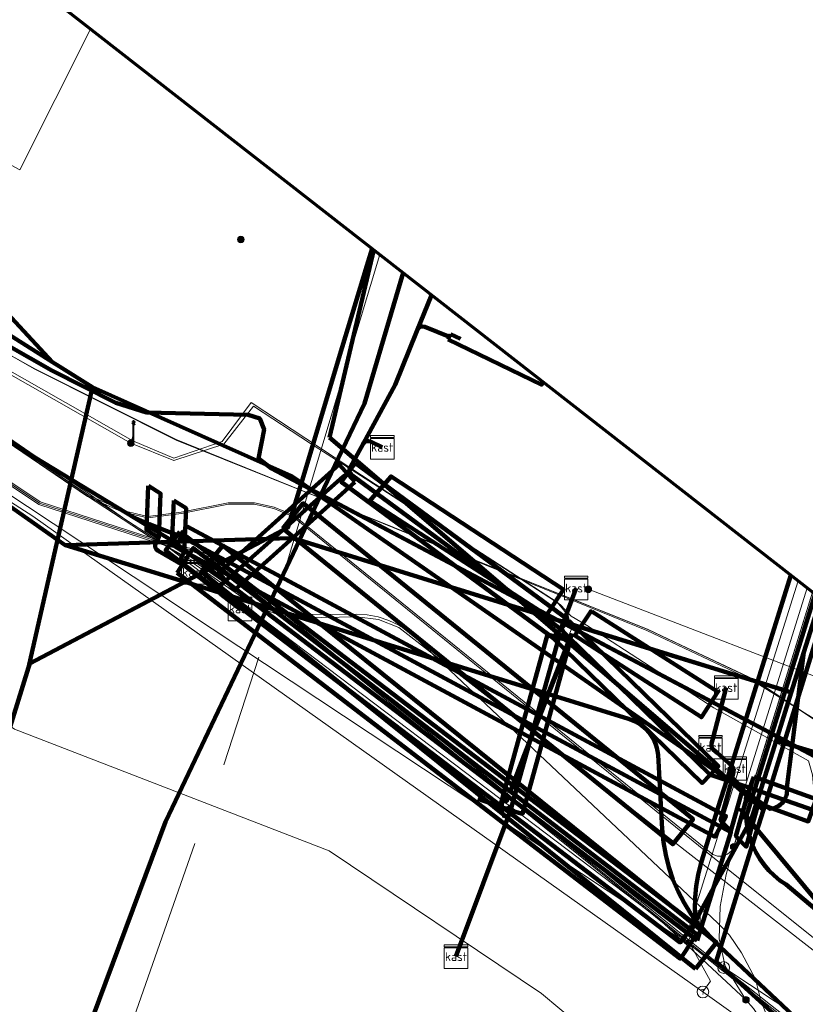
# Model space of a CAD drawing. Extents: x 152558 to 154479, y 462974 to 463683.
# Tile 630 of 638: x 154336 to 154363, y 463522 to 463555. Entities that reach past the tile are written whole.
import ezdxf
from ezdxf.enums import TextEntityAlignment as Align
from ezdxf.lldxf.tags import DXFTag

# ---------------------------------------------------------------- set-up
doc = ezdxf.new("R2010")
doc.units = 0
doc.header["$LTSCALE"] = 0.2
doc.layers.get('0').update_dxf_attribs({"linetype": 'CONTINUOUS'})
for name, color, linetype, lineweight in [('B-RO-KL-DATA_COAXIAAL_17_ZIGGO BV-G', 90, 'KL-DATA-N', 18), ('B-RO-KL-DATA_DUCT_ZIGGO BV-G', 90, 'CONTINUOUS', 100), ('B-RO-KL-DATA_EUROFIBER NEDERLAND BV-G', 90, 'KL-DATA-N', 18), ('B-RO-KL-DATA_GEMEENTE AMERSFOORT-G', 90, 'KL-DATA-N', 18), ('B-RO-KL-DATA_HULPSTUK_KPN BV-S', 90, 'CONTINUOUS', 25), ('B-RO-KL-DATA_HULPSTUK_STEDIN NETBEHEER BV-S', 90, 'CONTINUOUS', 25), ('B-RO-KL-DATA_KABELBED_KPN BV-G', 90, 'CONTINUOUS', 100), ('B-RO-KL-DATA_KABELBED_ZIGGO BV-G', 90, 'CONTINUOUS', 100), ('B-RO-KL-DATA_MANTELBUIS_110_ZIGGO BV-G', 90, 'CONTINUOUS', 100), ('B-RO-KL-DATA_MANTELBUIS_ASBESTCEMENT_1_KPN BV-G', 90, 'CONTINUOUS', 100), ('B-RO-KL-DATA_MANTELBUIS_GEMEENTE AMERSFOORT-G', 90, 'CONTINUOUS', 100), ('B-RO-KL-DATA_MANTELBUIS_PVC_1_KPN BV-G', 90, 'CONTINUOUS', 100), ('B-RO-KL-DATA_MANTELBUIS_STAAL_1.25_KPN BV-G', 90, 'CONTINUOUS', 100), ('B-RO-KL-DATA_MANTELBUIS_STAAL_1_KPN BV-G', 90, 'CONTINUOUS', 100), ('B-RO-KL-DATA_STEDIN NETBEHEER BV-G', 90, 'KL-DATA-N', 18), ('B-RO-KL-ET_HS_50 KV_STEDIN NETBEHEER BV-G', 10, 'KL-HS-N', 18), ('B-RO-KL-ET_HS_MANTELBUIS_PVC_100_STEDIN NETBEHEER BV-G', 10, 'CONTINUOUS', 100), ('B-RO-KL-ET_HS_MANTELBUIS_PVC_125_STEDIN NETBEHEER BV-G', 10, 'CONTINUOUS', 100), ('B-RO-KL-ET_LS_230 V_GEMEENTE AMERSFOORT-G', 190, 'KL-LS-N', 18), ('B-RO-KL-ET_LS_400 V_STEDIN NETBEHEER BV-G', 190, 'KL-LS-N', 18), ('B-RO-KL-ET_LS_GEMEENTE AMERSFOORT-S', 190, 'CONTINUOUS', 25), ('B-RO-KL-ET_LS_HULPSTUK_GEMEENTE AMERSFOORT-S', 190, 'CONTINUOUS', 25), ('B-RO-KL-ET_LS_KABELBED_GEMEENTE AMERSFOORT-G', 190, 'CONTINUOUS', 100), ('B-RO-KL-ET_LS_MANTELBUIS_110_GEMEENTE AMERSFOORT-G', 190, 'CONTINUOUS', 100), ('B-RO-KL-ET_LS_MANTELBUIS_GEMEENTE AMERSFOORT-G', 190, 'CONTINUOUS', 100), ('B-RO-KL-ET_LS_MANTELBUIS_PVC_100_STEDIN NETBEHEER BV-G', 190, 'CONTINUOUS', 100), ('B-RO-KL-ET_LS_MANTELBUIS_PVC_125_STEDIN NETBEHEER BV-G', 190, 'CONTINUOUS', 100), ('B-RO-KL-ET_MS_10 KV_STEDIN NETBEHEER BV-G', 130, 'KL-MS-N', 18), ('B-RO-KL-ET_MS_HULPSTUK_STEDIN NETBEHEER BV-S', 130, 'CONTINUOUS', 25), ('B-RO-KL-ET_MS_MANTELBUIS_PVC_100_STEDIN NETBEHEER BV-G', 130, 'CONTINUOUS', 100), ('B-RO-KL-ET_MS_MANTELBUIS_PVC_125_STEDIN NETBEHEER BV-G', 130, 'CONTINUOUS', 100), ('B-RO-KL-GAS_LD_HULPSTUK_STEDIN NETBEHEER BV-S', 50, 'CONTINUOUS', 25), ('B-RO-KL-GAS_LD_PE_110_0.1 BAR_STEDIN NETBEHEER BV-G', 50, 'KL-GAS-LD-N', 18), ('B-RO-KL-GAS_LD_PVC_160_0.1 BAR_STEDIN NETBEHEER BV-G', 50, 'KL-GAS-LD-N', 18), ('B-RO-KL-WATER_100_VITENS-G', 170, 'KL-WATER-N', 18), ('B-RO-KL-WATER_150_VITENS-G', 170, 'KL-WATER-N', 18), ('B-RO-KL-WATER_HULPSTUK_VITENS-S', 170, 'CONTINUOUS', 25), ('B-RO-OG-INFO_EUROFIBER NEDERLAND BV-G', 7, 'CONTINUOUS', 18), ('B-RO-OG-INFO_ORIENTATIEPOLYGOON-GV', 7, 'CONTINUOUS', 70)]:
    doc.layers.add(name, color=color, linetype=linetype, lineweight=lineweight)
doc.styles.add('NLCS-ISO', font='NLCS-ISO.ttf')
tags = doc.linetypes.add('KL-DATA-N', pattern='A,4,-1,[101,NLCS.SHX,S=0.5,R=0,X=0,Y=0],-1,4,-1,["D",Standard,S=1,R=0,X=-0.25,Y=-0.5],-1.5', length=12.5).pattern_tags.tags
tags[18] = DXFTag(74, 10)
tags = doc.linetypes.add('KL-GAS-LD-N', pattern='A,4,-1,[69,NLCS.SHX,S=0.5,R=0,X=0,Y=0],-1,4,-1,["L",Standard,S=1,R=0,X=0.25,Y=-0.5],-2', length=13).pattern_tags.tags
tags[18] = DXFTag(74, 10)
tags = doc.linetypes.add('KL-HS-N', pattern='A,4,-1,[103,NLCS.SHX,S=0.75,R=0,X=0,Y=0],-1,4,-1,["H",Standard,S=1,R=0,X=0,Y=-0.5],-2', length=13).pattern_tags.tags
tags[18] = DXFTag(74, 10)
tags = doc.linetypes.add('KL-LS-N', pattern='A,4,-1,[103,NLCS.SHX,S=0.75,R=0,X=0,Y=0],-1,4,-1,["L",Standard,S=1,R=0,X=0,Y=-0.5],-2', length=13).pattern_tags.tags
tags[18] = DXFTag(74, 10)
tags = doc.linetypes.add('KL-MS-N', pattern='A,4,-1,[103,NLCS.SHX,S=0.75,R=0,X=0,Y=0],-1,4,-1,["M",Standard,S=1,R=0,X=0,Y=-0.5],-2', length=13).pattern_tags.tags
tags[18] = DXFTag(74, 10)
doc.linetypes.add('KL-WATER-N', pattern='A,7,-0.5,[168,NLCS.SHX,S=0.75,R=0,X=0.75,Y=0],-2', length=9.5)

# ---------------------------------------------------------------- blocks, each defined once
blk = doc.blocks.new('SKL-WTB_HULP_MOF-SO')
at = {"linetype": 'ByBlock', "lineweight": 18}
h = blk.add_hatch(color=0, dxfattribs=at)
h.dxf.hatch_style = 1
h.paths.add_polyline_path([(-0.5625, 0, 1), (0.5625, 0, 1)])
at = {"color": 0, "linetype": 'ByBlock', "lineweight": 18}
blk.add_circle((0, 0), 0.5625, dxfattribs=at)
at = {"color": 0, "linetype": 'ByBlock', "lineweight": 18, "style": 'NLCS-ISO', "flags": 1}
for tag, p in [('TYPE', (1.5, 0)), ('LABEL', (1.5, -1.5)), ('OMSCHRIJVING', (1.5, -3))]:
    blk.add_attdef(tag, p, '', height=1, dxfattribs=at)
blk = doc.blocks.new('SKL-WTB_HULP_T STUK-SO')
at = {"color": 0, "linetype": 'ByBlock', "lineweight": 18}
blk.add_circle((0, 0), 1, dxfattribs=at)
at = {"color": 0, "linetype": 'ByBlock', "lineweight": -2, "style": 'NLCS-ISO'}
blk.add_text('T', height=1, dxfattribs=at).set_placement((0, 0), align=Align.MIDDLE_CENTER)
at = {"color": 0, "linetype": 'ByBlock', "lineweight": 18, "style": 'NLCS-ISO', "flags": 1}
for tag, p in [('TYPE', (1.5, 0)), ('LABEL', (1.5, -1.5)), ('OMSCHRIJVING', (1.5, -3))]:
    blk.add_attdef(tag, p, '', height=1, dxfattribs=at)
blk = doc.blocks.new('SKL-WTB_HULP_AFSLUITER-SO')
at = {"color": 0, "linetype": 'ByBlock', "lineweight": 18}
blk.add_lwpolyline([(0, 0.8), (0, -0.8)], dxfattribs=at)
blk.add_circle((0, 0), 1, dxfattribs=at)
at = {"color": 0, "linetype": 'ByBlock', "lineweight": 18, "style": 'NLCS-ISO', "flags": 1}
for tag, p in [('TYPE', (1.5, 0)), ('LABEL', (1.5, -1.5)), ('OMSCHRIJVING', (1.5, -3))]:
    blk.add_attdef(tag, p, '', height=1, dxfattribs=at)
blk = doc.blocks.new('SKL-WTB_HULP_OVERIG-SO')
at = {"color": 0, "linetype": 'ByBlock', "lineweight": 18}
for points in [[(-0.14, 0.14), (0.14, -0.14)], [(0.14, 0.14), (-0.14, -0.14)]]:
    blk.add_lwpolyline(points, dxfattribs=at)
at = {"color": 0, "linetype": 'ByBlock', "lineweight": 18, "style": 'NLCS-ISO', "flags": 1}
for tag, p in [('TYPE', (1.5, 0)), ('LABEL', (1.5, -1.5)), ('OMSCHRIJVING', (1.5, -3))]:
    blk.add_attdef(tag, p, '', height=1, dxfattribs=at)
blk = doc.blocks.new('SKL-WTB_HULP_KAST-SO')
at = {"color": 0, "linetype": 'ByBlock', "lineweight": 18}
for points in [[(-2, 2), (2, 2), (2, 1.68), (-2, 1.68)], [(-2, 1.52), (2, 1.52), (2, -2), (-2, -2)]]:
    blk.add_lwpolyline(points, close=True, dxfattribs=at)
at = {"color": 0, "linetype": 'ByBlock', "lineweight": 18, "style": 'NLCS-ISO'}
blk.add_text('kast', height=1.5, dxfattribs=at).set_placement((0, 0), align=Align.MIDDLE_CENTER)
at = {"color": 0, "linetype": 'ByBlock', "lineweight": 18, "style": 'NLCS-ISO', "flags": 1}
for tag, p in [('TYPE', (2.5, 0)), ('LABEL', (2.5, -1.5)), ('OMSCHRIJVING', (2.5, -3))]:
    blk.add_attdef(tag, p, '', height=1, dxfattribs=at)
blk = doc.blocks.new('SKL-ET_LS_MAST-SO')
for p, q in [((-0.05, 2.07), (0.05, 2.07)), ((-0.05, -2), (0.05, -2))]:
    blk.add_line(p, q)
for points in [[(-0.18, 1.76), (-0.22, 1.76), (-0.22, 1.84), (-0.18, 1.84), (-0.18, 1.79)], [(-0.18, 1.79), (-0.05, 1.79)], [(-0.18, 1.76), (-0.05, 1.76)], [(-0.05, -2), (-0.05, 2.07)], [(0.05, -2), (0.05, 2.07)], [(0.18, 1.92), (0.05, 1.92)], [(0.18, 1.89), (0.05, 1.89)], [(0.18, 1.89), (0.22, 1.89), (0.22, 1.97), (0.18, 1.97), (0.18, 1.92)], [(0.18, 1.63), (0.22, 1.63), (0.22, 1.71), (0.18, 1.71), (0.18, 1.66)], [(-0.18, 1.49), (-0.22, 1.49), (-0.22, 1.57), (-0.18, 1.57), (-0.18, 1.52)], [(-0.18, 1.52), (-0.05, 1.52)], [(-0.18, 1.49), (-0.05, 1.49)], [(0.18, 1.66), (0.05, 1.66)], [(0.18, 1.63), (0.05, 1.63)], [(0.18, 1.39), (0.05, 1.39)], [(0.18, 1.36), (0.05, 1.36)], [(0.18, 1.36), (0.22, 1.36), (0.22, 1.44), (0.18, 1.44), (0.18, 1.39)]]:
    blk.add_lwpolyline(points)

msp = doc.modelspace()

# ---------------------------------------------------------------- linework, layer by layer
at = {"layer": 'B-RO-KL-DATA_COAXIAAL_17_ZIGGO BV-G', "flags": 128}
for points in [[(154361.278, 463527.026), (154361.523, 463527.817), (154361.768, 463528.607), (154362.498, 463530.961), (154363.397, 463533.863), (154363.94, 463535.616)], [(154361.278, 463527.026), (154360.167, 463523.444), (154375.357, 463509.628), (154376.298, 463508.772), (154376.706, 463508.401), (154377.384, 463507.784), (154377.493, 463507.685), (154376.994, 463507.055), (154376.376, 463506.273), (154376.28, 463506.152), (154371.41, 463500), (154355.578, 463479.998), (154354.199, 463478.542), (154354.062, 463478.398), (154353.497, 463477.801), (154352.357, 463477.46), (154352.326, 463477.425), (154352.302, 463477.398), (154337.409, 463460.568), (154337.041, 463460.152), (154336.586, 463459.638), (154336.383, 463459.409), (154336.493, 463459.319), (154336.529, 463459.29)]]:
    msp.add_lwpolyline(points, dxfattribs=at)
at = {"layer": 'B-RO-KL-DATA_DUCT_ZIGGO BV-G', "flags": 128}
msp.add_lwpolyline([(154283.53, 463584.889), (154288.12, 463573.37), (154288.702, 463572.214), (154289.518, 463571.546), (154295.764, 463567.353), (154337.578, 463543.546), (154339.755, 463542.446), (154340.799, 463542.12), (154344.256, 463542.038), (154344.647, 463541.916), (154344.791, 463541.54), (154344.606, 463540.555), (154345.047, 463540.207), (154353.428, 463535.767), (154362.498, 463530.961), (154364.06, 463530.133), (154364.255, 463530.78), (154364.933, 463531.227), (154365.268, 463531.2), (154365.337, 463531.888), (154365.343, 463531.946)], dxfattribs=at)
at = {"layer": 'B-RO-KL-DATA_EUROFIBER NEDERLAND BV-G', "flags": 128}
for points in [[(154278.345, 463602.394), (154279.18, 463599.52), (154281.88, 463590.89), (154283.42, 463588.81), (154289.99, 463570.64), (154314.63, 463556.46), (154336.1, 463544.1), (154336.97, 463543.6), (154341.8, 463541.18), (154357.85, 463534.74), (154361.43, 463533.04), (154363.5, 463531.68), (154369.02, 463527.59), (154369.74, 463527.48), (154370.47, 463527.37)], [(154278.368, 463602.377), (154279.2, 463599.5), (154281.9, 463590.9), (154283.4, 463588.8), (154290, 463570.6), (154314.6, 463556.5), (154336.1, 463544.1), (154337, 463543.6), (154341.8, 463541.2), (154357.8, 463534.7), (154361.4, 463533), (154363.5, 463531.7), (154369, 463527.6), (154369.7, 463527.5), (154370.5, 463527.4)], [(154283.419, 463588.814), (154289.987, 463570.638), (154314.625, 463556.459), (154336.099, 463544.102), (154336.971, 463543.599), (154341.796, 463541.181), (154357.845, 463534.739), (154361.432, 463533.044), (154363.503, 463531.679), (154369.015, 463527.593), (154369.743, 463527.483), (154370.468, 463527.369)], [(154387.44, 463504.37), (154389.73, 463502.1), (154394.49, 463508.03), (154371.41, 463526.56), (154370.94, 463526.97), (154370.47, 463527.37), (154369.74, 463527.48), (154369.02, 463527.59), (154363.5, 463531.68), (154361.43, 463533.04), (154357.85, 463534.74), (154341.8, 463541.18), (154336.97, 463543.6), (154336.1, 463544.1), (154314.63, 463556.46), (154289.99, 463570.64), (154283.42, 463588.81), (154286.33, 463586.08), (154290.519, 463587.095), (154294.581, 463572.942), (154336.487, 463550.364)], [(154336.487, 463550.364), (154338.894, 463555.156)], [(154336.1, 463544.1), (154336.97, 463543.6), (154341.8, 463541.18), (154357.845, 463534.739), (154361.43, 463533.04), (154363.5, 463531.68), (154369.02, 463527.59), (154369.74, 463527.48)]]:
    msp.add_lwpolyline(points, dxfattribs=at)
at = {"layer": 'B-RO-KL-DATA_GEMEENTE AMERSFOORT-G', "flags": 128}
for points in [[(154363.525, 463535.939), (154361.178, 463528.368)], [(154361.178, 463528.368), (154361.203, 463528.116), (154361.251, 463527.868), (154361.319, 463527.624), (154361.408, 463527.388), (154361.517, 463527.16), (154361.645, 463526.942), (154361.792, 463526.736), (154361.956, 463526.544), (154362.136, 463526.366), (154362.33, 463526.204), (154362.538, 463526.06)], [(154362.538, 463526.06), (154402.869, 463492.075)]]:
    msp.add_lwpolyline(points, dxfattribs=at)
at = {"layer": 'B-RO-KL-DATA_KABELBED_KPN BV-G', "flags": 128}
for points in [[(154318.477, 463555.911), (154324.254, 463552.728), (154330.931, 463549.05), (154334.646, 463547.003), (154337.597, 463543.831)], [(154337.597, 463543.831), (154330.518, 463548.303), (154324.05, 463552.39), (154318.477, 463555.911)], [(154348.464, 463547.69), (154348.287, 463547.102)], [(154348.287, 463547.102), (154347.339, 463543.96)], [(154349.519, 463546.867), (154348.201, 463542.422), (154346.704, 463539.272), (154345.992, 463537.775), (154344.905, 463535.488), (154341.436, 463528.191), (154338.292, 463519.742), (154334.223, 463510.005), (154331.659, 463503.412), (154330.966, 463501.614), (154330.704, 463500.934), (154330.343, 463500), (154329.785, 463498.552)], [(154328.366, 463544.406), (154337.772, 463537.785), (154338.031, 463537.603), (154338.036, 463537.601)], [(154347.339, 463543.96), (154346.06, 463539.72), (154346.06, 463539.719)], [(154338.955, 463542.975), (154337.84, 463543.678), (154337.597, 463543.831)], [(154336.783, 463533.443), (154337.772, 463537.785), (154338.955, 463542.975)], [(154338.955, 463542.975), (154341.922, 463541.652)], [(154341.922, 463541.652), (154345.715, 463539.961), (154346.06, 463539.72)], [(154361.954, 463528.661), (154351.152, 463536.177), (154345.738, 463539.944)], [(154346.06, 463539.719), (154345.601, 463538.199), (154344.869, 463537.814), (154342.092, 463536.353), (154336.828, 463533.585), (154336.783, 463533.442)], [(154346.06, 463539.72), (154346.06, 463539.72), (154346.704, 463539.272), (154351.151, 463536.178), (154360.532, 463529.651), (154361.564, 463528.933)], [(154336.828, 463533.585), (154344.706, 463537.724)], [(154338.036, 463537.601), (154344.869, 463537.814), (154345.775, 463537.842), (154345.992, 463537.775), (154351.151, 463536.178), (154357.92, 463534.083), (154361.568, 463532.952), (154362.714, 463532.597)], [(154338.036, 463537.601), (154342.092, 463536.353), (154344.905, 463535.488), (154345.523, 463535.298)], [(154345.775, 463537.842), (154351.152, 463536.177), (154362.589, 463532.635)], [(154362.705, 463536.579), (154361.568, 463532.952), (154360.532, 463529.651), (154360.221, 463528.661), (154359.644, 463526.77), (154359.551, 463526.392), (154359.486, 463526.009), (154359.448, 463525.622), (154359.437, 463525.234), (154359.455, 463524.845), (154359.455, 463524.845), (154359.455, 463524.844)], [(154363.144, 463533.966), (154363.716, 463535.79)], [(154345.523, 463535.298), (154348.775, 463534.298), (154357.182, 463531.695), (154357.296, 463531.657), (154357.406, 463531.609), (154357.512, 463531.552), (154357.612, 463531.486), (154357.706, 463531.412), (154357.794, 463531.33), (154357.874, 463531.241), (154357.947, 463531.145), (154358.011, 463531.043), (154358.065, 463530.937), (154358.111, 463530.826), (154358.147, 463530.711), (154358.173, 463530.594), (154358.189, 463530.475), (154358.33, 463527.941), (154358.371, 463527.505), (154358.446, 463527.073), (154358.555, 463526.648), (154358.695, 463526.233), (154358.868, 463525.83), (154359.071, 463525.441), (154359.304, 463525.07), (154359.455, 463524.845), (154359.455, 463524.845)], [(154348.775, 463534.298), (154357.182, 463531.695)], [(154362.199, 463530.954), (154362.745, 463530.789), (154364.476, 463530.265), (154365.662, 463534.272)], [(154361.564, 463528.933), (154361.564, 463528.933), (154361.99, 463528.637), (154362.045, 463528.643), (154362.1, 463528.654), (154362.153, 463528.67), (154362.205, 463528.691), (154362.255, 463528.716), (154362.302, 463528.745), (154362.347, 463528.779), (154362.388, 463528.816), (154362.426, 463528.857), (154362.46, 463528.901), (154362.49, 463528.948), (154362.514, 463528.995), (154362.535, 463529.044), (154362.551, 463529.095), (154362.563, 463529.147), (154362.57, 463529.199), (154362.573, 463529.252), (154362.572, 463529.305), (154362.566, 463529.358), (154362.745, 463530.789), (154363.144, 463533.965), (154363.144, 463533.967)], [(154362.714, 463532.596), (154363.144, 463533.965), (154363.144, 463533.966)], [(154336.783, 463533.442), (154331.348, 463515.922), (154331.08, 463513.389), (154328.35, 463506.46), (154327.785, 463505.013), (154326.548, 463501.847)], [(154362.199, 463530.954), (154362.714, 463532.596)], [(154361.564, 463528.932), (154361.564, 463528.933), (154362.199, 463530.954)], [(154359.455, 463524.845), (154361.322, 463528.223), (154361.368, 463528.307), (154361.564, 463528.932)], [(154390.043, 463503.456), (154390.024, 463503.471), (154382.695, 463509.449), (154364.123, 463524.854), (154361.322, 463528.223), (154360.989, 463528.623)], [(154338.292, 463519.742), (154341.436, 463528.191)], [(154359.455, 463524.845), (154360.091, 463524.147), (154360.094, 463524.143), (154360.098, 463524.14), (154363.965, 463520.493), (154374.82, 463510.232), (154384.04, 463501.265), (154385.382, 463500), (154397.405, 463488.667), (154400.534, 463485.807), (154406.313, 463480.524), (154410.806, 463476.516)]]:
    msp.add_lwpolyline(points, dxfattribs=at)
at = {"layer": 'B-RO-KL-DATA_KABELBED_ZIGGO BV-G', "flags": 128}
for points in [[(154283.53, 463584.889), (154288.12, 463573.37), (154288.702, 463572.214), (154289.518, 463571.546), (154295.764, 463567.353), (154337.578, 463543.546), (154339.755, 463542.446), (154340.799, 463542.12), (154344.256, 463542.038), (154344.647, 463541.916), (154344.791, 463541.54), (154344.606, 463540.555), (154345.047, 463540.207), (154353.428, 463535.767)], [(154347.019, 463541.268), (154348.526, 463547.642)], [(154353.428, 463535.767), (154347.019, 463541.268)], [(154353.428, 463535.767), (154362.498, 463530.961)], [(154361.768, 463528.607), (154353.428, 463535.767)], [(154363.941, 463535.615), (154362.498, 463530.961)], [(154362.498, 463530.961), (154361.768, 463528.607)], [(154362.498, 463530.961), (154364.06, 463530.133)], [(154361.768, 463528.607), (154361.523, 463527.817)], [(154361.523, 463527.817), (154361.278, 463527.026)], [(154361.278, 463527.026), (154360.167, 463523.444), (154375.357, 463509.628)]]:
    msp.add_lwpolyline(points, dxfattribs=at)
at = {"layer": 'B-RO-KL-DATA_MANTELBUIS_110_ZIGGO BV-G', "flags": 128}
msp.add_lwpolyline([(154345.047, 463540.207), (154363.908, 463530.214)], dxfattribs=at)
at = {"layer": 'B-RO-KL-DATA_MANTELBUIS_ASBESTCEMENT_1_KPN BV-G', "flags": 128}
for points in [[(154348.775, 463534.298), (154357.182, 463531.695)], [(154338.292, 463519.742), (154341.436, 463528.191)]]:
    msp.add_lwpolyline(points, dxfattribs=at)
at = {"layer": 'B-RO-KL-DATA_MANTELBUIS_GEMEENTE AMERSFOORT-G', "flags": 128}
for points in [[(154363.525, 463535.939), (154361.178, 463528.368)], [(154361.178, 463528.368), (154361.203, 463528.116), (154361.251, 463527.868), (154361.319, 463527.624), (154361.408, 463527.388), (154361.517, 463527.16), (154361.645, 463526.942), (154361.792, 463526.736), (154361.956, 463526.544), (154362.136, 463526.366), (154362.33, 463526.204), (154362.538, 463526.06)], [(154362.538, 463526.06), (154402.869, 463492.075)]]:
    msp.add_lwpolyline(points, dxfattribs=at)
at = {"layer": 'B-RO-KL-DATA_MANTELBUIS_PVC_1_KPN BV-G', "flags": 128}
msp.add_lwpolyline([(154345.775, 463537.842), (154351.152, 463536.177), (154362.589, 463532.635)], dxfattribs=at)
msp.add_lwpolyline([(154345.775, 463537.842), (154351.152, 463536.177), (154362.589, 463532.635)], dxfattribs=at)
msp.add_lwpolyline([(154345.775, 463537.842), (154351.152, 463536.177), (154362.589, 463532.635)], dxfattribs=at)
at = {"layer": 'B-RO-KL-DATA_MANTELBUIS_STAAL_1.25_KPN BV-G', "flags": 128}
msp.add_lwpolyline([(154361.954, 463528.661), (154351.152, 463536.177), (154345.738, 463539.944)], dxfattribs=at)
at = {"layer": 'B-RO-KL-DATA_MANTELBUIS_STAAL_1_KPN BV-G', "flags": 128}
msp.add_lwpolyline([(154336.828, 463533.585), (154344.706, 463537.724)], dxfattribs=at)
at = {"layer": 'B-RO-KL-DATA_STEDIN NETBEHEER BV-G', "flags": 128}
for points in [[(154286.638, 463575.074), (154286.887, 463574.262), (154320.127, 463552.002), (154338.81, 463539.301), (154341.551, 463537.511), (154358.227, 463524.884), (154361.177, 463522.143)], [(154295.815, 463568.223), (154320.075, 463551.992), (154338.758, 463539.292), (154340.92, 463537.881), (154342.417, 463537.045), (154344.304, 463535.73), (154344.609, 463535.557), (154344.931, 463535.419), (154345.268, 463535.32), (154345.613, 463535.261), (154345.963, 463535.243), (154347.92, 463535.253), (154348.3, 463535.232), (154348.673, 463535.162), (154349.034, 463535.046), (154349.378, 463534.885), (154349.699, 463534.682), (154360.214, 463524.745), (154360.612, 463524.342), (154361.023, 463523.74), (154361.501, 463522.844), (154361.687, 463522.115), (154362.337, 463520.444), (154363.469, 463519.514), (154367.214, 463521.309), (154367.965, 463520.653)], [(154348.725, 463547.486), (154345.423, 463536.488)], [(154363.442, 463536.004), (154360.759, 463527.345)], [(154344.609, 463533.792), (154343.428, 463530.136)], [(154342.442, 463527.454), (154333.272, 463501.281)], [(154361.177, 463522.143), (154360.467, 463523.282), (154360.268, 463524.214), (154360.301, 463525.318), (154360.5, 463526.406), (154360.759, 463527.345)], [(154361.177, 463522.143), (154361.428, 463521.852), (154361.826, 463521.261), (154362.257, 463520.422), (154362.691, 463520.025), (154363.444, 463519.403), (154367.23, 463521.218), (154368.871, 463519.782)]]:
    msp.add_lwpolyline(points, dxfattribs=at)
at = {"layer": 'B-RO-KL-ET_HS_50 KV_STEDIN NETBEHEER BV-G', "flags": 128}
for points in [[(154137.77, 463676), (154145.252, 463670.73), (154161.735, 463659.556), (154163.15, 463657.996), (154243.261, 463598.53), (154255.578, 463590.219), (154268.542, 463582.468), (154270.692, 463580.364), (154272.845, 463579.057), (154273.236, 463579.028), (154276.082, 463579.892), (154276.553, 463579.963), (154276.859, 463579.919), (154277.028, 463579.77), (154277.263, 463579.418), (154290.524, 463570.527), (154305.199, 463560.961), (154331.257, 463542.925), (154337.134, 463538.991), (154341.497, 463537.574), (154342.387, 463537.372), (154343.016, 463537.118), (154359.786, 463523.6), (154363.01, 463521.034), (154365.145, 463518.911), (154370.059, 463513.738), (154375.135, 463507.736), (154376.375, 463507.248), (154376.758, 463504.926), (154378.726, 463503.04), (154376.099, 463500), (154355.244, 463474.906), (154357.016, 463473.41)], [(154137.869, 463676), (154139.746, 463674.682), (154145.28, 463670.771), (154161.768, 463659.594), (154163.184, 463658.033), (154243.29, 463598.571), (154255.605, 463590.261), (154268.573, 463582.508), (154270.723, 463580.404), (154272.861, 463579.106), (154273.23, 463579.079), (154276.071, 463579.941), (154276.553, 463580.014), (154276.881, 463579.966), (154277.066, 463579.803), (154277.299, 463579.454), (154290.586, 463570.546), (154305.23, 463561), (154331.301, 463542.955), (154337.156, 463539.036), (154341.501, 463537.624), (154342.402, 463537.42), (154343.042, 463537.162), (154359.817, 463523.639), (154363.043, 463521.071), (154365.181, 463518.946), (154370.096, 463513.771), (154375.167, 463507.775), (154376.418, 463507.276), (154376.801, 463504.954), (154378.795, 463503.043), (154376.165, 463500), (154356.46, 463476.29), (154355.3, 463475.5), (154353.9, 463475.46), (154352.27, 463475.33), (154350.94, 463474.39), (154348.45, 463471.48)], [(154369.424, 463516.11), (154359.848, 463523.678), (154343.068, 463537.206), (154342.417, 463537.468), (154341.505, 463537.674), (154337.178, 463539.081), (154331.322, 463542.994), (154305.261, 463561.039), (154290.648, 463570.565), (154277.335, 463579.49), (154277.104, 463579.836), (154276.903, 463580.013), (154276.553, 463580.065), (154276.06, 463579.99), (154273.224, 463579.13), (154272.877, 463579.155), (154270.754, 463580.444), (154268.604, 463582.548), (154255.632, 463590.303), (154243.319, 463598.612), (154163.218, 463658.07), (154161.801, 463659.632), (154145.308, 463670.812), (154139.775, 463674.723), (154137.956, 463676)]]:
    msp.add_lwpolyline(points, dxfattribs=at)
at = {"layer": 'B-RO-KL-ET_HS_MANTELBUIS_PVC_100_STEDIN NETBEHEER BV-G', "flags": 128}
msp.add_lwpolyline([(154341.84, 463536.666), (154358.949, 463523.54), (154359.495, 463524.378), (154342.386, 463537.504), (154341.84, 463536.666)], dxfattribs=at)
at = {"layer": 'B-RO-KL-ET_HS_MANTELBUIS_PVC_125_STEDIN NETBEHEER BV-G', "flags": 128}
msp.add_lwpolyline([(154359.457, 463523.191), (154360.177, 463524.087), (154343.386, 463537.59), (154342.666, 463536.694), (154359.457, 463523.191)], dxfattribs=at)
at = {"layer": 'B-RO-KL-ET_LS_230 V_GEMEENTE AMERSFOORT-G', "flags": 128}
for points in [[(154385.339, 463449.372), (154385.779, 463449.997), (154374.871, 463458.654), (154366.144, 463466.24), (154356.157, 463474.741), (154353.374, 463476.718), (154351.693, 463477.583), (154347.11, 463481.286), (154342.867, 463484.223), (154337.943, 463487.781), (154337.923, 463487.841), (154331.198, 463493.12), (154330.317, 463494.561), (154325.934, 463499.855), (154324.633, 463501.486), (154323.572, 463502.737), (154319.167, 463505.871), (154319.163, 463505.874), (154319.149, 463505.884), (154307.96, 463514.006), (154307.88, 463514.051), (154313.905, 463522.267), (154320.25, 463530.328), (154316.126, 463533.585), (154327.555, 463548.336), (154330.637, 463546.55), (154340.265, 463541.071), (154341.726, 463540.481), (154343.427, 463541.036), (154344.428, 463542.332), (154346.369, 463541.056), (154348.791, 463539.51), (154354.856, 463535.587), (154355.236, 463535.192), (154355.756, 463534.886), (154360.08, 463532.069), (154363.302, 463530.268), (154363.442, 463529.788), (154363.662, 463527.216), (154364.883, 463525.529), (154366.244, 463524.403), (154367.605, 463523.273), (154368.926, 463522.167), (154370.587, 463520.856), (154373.069, 463518.929), (154376.492, 463516.312), (154381.336, 463512.565), (154384.838, 463509.918), (154384.838, 463509.852)], [(154320.009, 463530.178), (154320.007, 463530.18), (154320.009, 463530.183), (154320.029, 463530.298), (154316.186, 463533.33), (154316.627, 463533.956), (154327.815, 463548.256), (154329.657, 463547.221), (154330.737, 463546.615), (154331.978, 463545.9), (154340.325, 463541.156), (154341.726, 463540.566), (154343.367, 463541.126), (154344.348, 463542.452), (154349.031, 463539.37), (154354.756, 463535.662), (154355.136, 463535.207), (154355.236, 463534.721), (154353.575, 463530.483), (154352.994, 463528.942), (154353.575, 463530.483), (154355.236, 463534.721), (154355.136, 463535.207), (154354.756, 463535.662), (154349.031, 463539.37), (154344.348, 463542.452), (154343.367, 463541.126), (154341.726, 463540.566), (154340.325, 463541.156), (154331.978, 463545.9), (154330.737, 463546.615), (154329.657, 463547.221), (154327.815, 463548.256), (154316.627, 463533.956), (154316.186, 463533.33), (154320.029, 463530.298)], [(154340.265, 463541.071), (154340.365, 463541.431), (154340.365, 463541.431)], [(154365.584, 463532.344), (154365.536, 463532.363), (154355.756, 463536.132)], [(154352.994, 463528.942), (154352.914, 463528.757)]]:
    msp.add_lwpolyline(points, dxfattribs=at)
at = {"layer": 'B-RO-KL-ET_LS_400 V_STEDIN NETBEHEER BV-G', "flags": 128}
msp.add_lwpolyline([(154296.292, 463559.892), (154336.308, 463531.345), (154347.005, 463527.212), (154354.225, 463522.358), (154370.428, 463508.797)], dxfattribs=at)
at = {"layer": 'B-RO-KL-ET_LS_KABELBED_GEMEENTE AMERSFOORT-G', "flags": 128}
for points in [[(154341.686, 463537.743), (154336.983, 463540.593), (154325.536, 463548.463), (154314.307, 463556.504), (154311.541, 463558.464), (154296.788, 463536.037), (154295.981, 463535.043), (154273.288, 463554.318)], [(154350.488, 463546.111), (154349.989, 463544.878)], [(154351.091, 463544.691), (154350.259, 463545.028), (154350.182, 463545.044), (154350.107, 463545.028), (154350.043, 463544.983), (154350.004, 463544.916)], [(154349.989, 463544.878), (154349.249, 463543.053), (154348.159, 463541.053)], [(154351.127, 463544.784), (154351.056, 463544.598)], [(154351.056, 463544.598), (154354.234, 463543.06), (154354.279, 463543.153)], [(154351.127, 463544.784), (154351.475, 463544.619)], [(154348.159, 463541.053), (154347.718, 463540.243), (154347.695, 463540.175), (154347.698, 463540.104), (154347.726, 463540.038), (154347.775, 463539.986)], [(154348.152, 463541.04), (154348.2, 463541.098), (154348.267, 463541.135), (154348.342, 463541.144), (154348.415, 463541.124), (154348.809, 463540.932)], [(154347.778, 463539.983), (154347.701, 463540.007), (154347.621, 463540.006), (154347.545, 463539.981), (154347.48, 463539.934), (154343.489, 463536.401), (154343.312, 463536.245)], [(154354.971, 463534.654), (154354.877, 463534.746), (154347.775, 463539.986)], [(154340.85, 463539.623), (154340.789, 463538.125), (154341.211, 463537.858), (154341.272, 463539.356), (154340.858, 463539.618)], [(154341.718, 463539.128), (154341.657, 463537.629), (154342.08, 463537.362), (154342.141, 463538.861), (154341.727, 463539.123)], [(154341.975, 463537.895), (154341.466, 463538.09), (154340.892, 463538.321), (154340.324, 463538.568)], [(154359.521, 463524.155), (154360.666, 463527.849), (154341.975, 463537.895)], [(154342.055, 463536.915), (154341.187, 463537.411), (154341.128, 463537.462), (154341.093, 463537.532), (154341.087, 463537.61), (154341.112, 463537.684), (154341.143, 463537.738)], [(154341.143, 463537.738), (154341.211, 463537.858)], [(154359.521, 463524.155), (154341.686, 463537.743)], [(154342.012, 463537.243), (154341.981, 463537.188), (154341.956, 463537.114), (154341.962, 463537.036), (154341.997, 463536.967), (154342.055, 463536.915)], [(154342.012, 463537.243), (154342.08, 463537.362)], [(154343.281, 463536.208), (154343.219, 463536.167), (154343.146, 463536.149), (154343.072, 463536.158), (154343.005, 463536.191), (154342.616, 463536.495), (154342.144, 463536.865), (154342.055, 463536.915)], [(154343.973, 463535.434), (154343.325, 463535.941), (154343.27, 463536.008), (154343.249, 463536.092), (154343.265, 463536.177), (154343.316, 463536.248)], [(154354.971, 463534.654), (154354.916, 463534.754), (154354.924, 463534.868), (154355.405, 463536.144)], [(154355.132, 463534.497), (154355.053, 463534.543), (154354.962, 463534.551), (154354.876, 463534.52), (154354.811, 463534.456), (154353.165, 463528.584)], [(154355.132, 463534.497), (154354.971, 463534.654)], [(154368.361, 463523.713), (154368.355, 463523.719), (154363.434, 463528.601), (154361.306, 463529.354), (154360.002, 463529.781), (154359.96, 463529.8), (154359.924, 463529.828), (154355.132, 463534.497)], [(154360.842, 463529.506), (154360.774, 463529.544), (154360.726, 463529.605), (154360.705, 463529.68), (154360.714, 463529.758), (154360.755, 463529.882), (154360.758, 463529.997), (154360.697, 463530.094), (154360.196, 463530.536), (154360.066, 463530.65), (154360.006, 463530.744), (154360.007, 463530.857), (154360.055, 463531.022), (154360.508, 463532.761)], [(154360.72, 463529.689), (154360.311, 463528.246), (154360.66, 463527.888), (154361.068, 463529.331), (154360.727, 463529.682)], [(154361.191, 463529.341), (154361.206, 463529.387)], [(154353.222, 463528.79), (154353.185, 463528.717), (154353.122, 463528.666), (154353.044, 463528.644), (154352.963, 463528.655), (154352.059, 463528.976)], [(154361.242, 463529.152), (154360.834, 463527.708), (154361.183, 463527.35), (154361.591, 463528.793), (154361.249, 463529.145)], [(154351.316, 463523.611), (154353.165, 463528.583)]]:
    msp.add_lwpolyline(points, dxfattribs=at)
at = {"layer": 'B-RO-KL-ET_LS_MANTELBUIS_110_GEMEENTE AMERSFOORT-G', "flags": 128}
for points in [[(154348.431, 463539.074), (154354.395, 463535.227), (154354.976, 463536.092), (154349.111, 463539.94), (154348.351, 463539.074), (154348.351, 463539.074), (154348.431, 463539.074)], [(154355.936, 463535.352), (154355.896, 463535.352), (154355.356, 463534.536), (154359.659, 463531.749), (154360.22, 463532.615), (154355.936, 463535.352)], [(154353.154, 463529.212), (154355.266, 463534.601)]]:
    msp.add_lwpolyline(points, dxfattribs=at)
at = {"layer": 'B-RO-KL-ET_LS_MANTELBUIS_GEMEENTE AMERSFOORT-G', "flags": 128}
for points in [[(154347.883, 463539.757), (154347.347, 463540.351), (154343.251, 463536.664), (154343.787, 463536.07), (154347.875, 463539.75)], [(154347.888, 463540.402), (154347.413, 463539.758), (154354.643, 463534.428), (154355.118, 463535.072), (154347.896, 463540.396)], [(154342.165, 463538.247), (154341.786, 463537.542), (154360.121, 463527.688), (154360.5, 463528.393), (154342.173, 463538.242)], [(154341.928, 463538.062), (154341.443, 463537.425), (154358.943, 463524.093), (154359.428, 463524.729), (154341.936, 463538.055)], [(154355.156, 463535.032), (154354.599, 463534.459), (154359.683, 463529.513), (154360.241, 463530.086), (154355.164, 463535.026)], [(154355.197, 463534.35), (154354.426, 463534.563), (154352.802, 463528.684), (154353.573, 463528.471), (154355.194, 463534.34)], [(154361.443, 463529.73), (154361.17, 463528.978), (154363.291, 463528.211), (154363.563, 463528.963), (154361.452, 463529.726)]]:
    msp.add_lwpolyline(points, dxfattribs=at)
at = {"layer": 'B-RO-KL-ET_LS_MANTELBUIS_PVC_100_STEDIN NETBEHEER BV-G', "flags": 128}
msp.add_lwpolyline([(154341.84, 463536.666), (154358.949, 463523.54), (154359.495, 463524.378), (154342.386, 463537.504), (154341.84, 463536.666)], dxfattribs=at)
at = {"layer": 'B-RO-KL-ET_LS_MANTELBUIS_PVC_125_STEDIN NETBEHEER BV-G', "flags": 128}
for points in [[(154345.433, 463538.176), (154358.688, 463527.431), (154359.38, 463528.285), (154346.125, 463539.03), (154345.433, 463538.176)], [(154359.457, 463523.191), (154360.177, 463524.087), (154343.386, 463537.59), (154342.666, 463536.694), (154359.457, 463523.191)]]:
    msp.add_lwpolyline(points, dxfattribs=at)
at = {"layer": 'B-RO-KL-ET_MS_10 KV_STEDIN NETBEHEER BV-G', "flags": 128}
for points in [[(154277.644, 463602.942), (154286.338, 463574.692), (154320.173, 463552.034), (154338.842, 463539.345), (154340.063, 463538.492), (154342.377, 463536.99), (154344.301, 463535.656), (154344.612, 463535.479), (154345.279, 463535.239), (154345.631, 463535.179), (154346.759, 463535.149), (154347.941, 463535.171), (154348.685, 463535.081), (154349.377, 463534.809), (154367.402, 463520.76)], [(154288.987, 463581.324), (154287.235, 463580.912), (154287.903, 463578.076), (154290.651, 463571.683), (154320.117, 463551.952), (154338.793, 463539.258), (154339.96, 463538.738), (154340.835, 463538.532), (154341.983, 463538.679), (154343.578, 463538.994), (154344.459, 463538.994), (154345.125, 463538.852), (154345.765, 463538.581), (154360.398, 463526.709), (154369.37, 463519.53)], [(154361.083, 463528.397), (154360.764, 463527.369), (154360.684, 463527.213), (154360.553, 463527.094), (154360.39, 463527.028), (154360.213, 463527.023), (154360.046, 463527.08), (154345.791, 463538.624), (154345.14, 463538.9), (154344.464, 463539.044), (154343.573, 463539.044), (154341.975, 463538.728), (154340.838, 463538.583), (154339.977, 463538.785), (154338.817, 463539.301), (154320.145, 463551.993), (154290.676, 463571.726), (154287.951, 463578.091), (154287.295, 463580.875), (154288.998, 463581.275)], [(154361.083, 463528.397), (154363.441, 463536.005)]]:
    msp.add_lwpolyline(points, dxfattribs=at)
at = {"layer": 'B-RO-KL-ET_MS_MANTELBUIS_PVC_100_STEDIN NETBEHEER BV-G', "flags": 128}
msp.add_lwpolyline([(154341.84, 463536.666), (154358.949, 463523.54), (154359.495, 463524.378), (154342.386, 463537.504), (154341.84, 463536.666)], dxfattribs=at)
at = {"layer": 'B-RO-KL-ET_MS_MANTELBUIS_PVC_125_STEDIN NETBEHEER BV-G', "flags": 128}
for points in [[(154345.433, 463538.176), (154358.688, 463527.431), (154359.38, 463528.285), (154346.125, 463539.03), (154345.433, 463538.176)], [(154359.457, 463523.191), (154360.177, 463524.087), (154343.386, 463537.59), (154342.666, 463536.694), (154359.457, 463523.191)]]:
    msp.add_lwpolyline(points, dxfattribs=at)
at = {"layer": 'B-RO-KL-GAS_LD_PE_110_0.1 BAR_STEDIN NETBEHEER BV-G', "flags": 128}
msp.add_lwpolyline([(154301.694, 463561.181), (154336.924, 463538.592), (154359.712, 463522.41)], dxfattribs=at)
at = {"layer": 'B-RO-KL-GAS_LD_PVC_160_0.1 BAR_STEDIN NETBEHEER BV-G', "flags": 128}
for points in [[(154359.712, 463522.41), (154359.971, 463522.774), (154359.147, 463524.286), (154362.946, 463536.391)], [(154359.712, 463522.41), (154361.698, 463521), (154362.894, 463520.323), (154366.366, 463520.262)]]:
    msp.add_lwpolyline(points, dxfattribs=at)
at = {"layer": 'B-RO-KL-WATER_100_VITENS-G', "flags": 128}
for points in [[(154363.254, 463536.151), (154360.076, 463525.955), (154359.614, 463524.989)], [(154359.614, 463524.989), (154359.18, 463524.059)]]:
    msp.add_lwpolyline(points, dxfattribs=at)
at = {"layer": 'B-RO-KL-WATER_150_VITENS-G', "flags": 128}
for points in [[(154290.983, 463569.869), (154293.162, 463568.391), (154311.066, 463556.25), (154332.232, 463541.896), (154359.18, 463524.059)], [(154359.18, 463524.059), (154359.433, 463523.892), (154360.419, 463523.24)], [(154360.419, 463523.24), (154365.66, 463519.77)]]:
    msp.add_lwpolyline(points, dxfattribs=at)
at = {"layer": 'B-RO-OG-INFO_EUROFIBER NEDERLAND BV-G', "flags": 128}
msp.add_lwpolyline([(154336.97, 463543.6), (154341.8, 463541.18), (154357.845, 463534.739), (154361.43, 463533.04), (154363.503, 463531.679), (154369.02, 463527.59)], dxfattribs=at)
at = {"layer": 'B-RO-OG-INFO_ORIENTATIEPOLYGOON-GV', "flags": 128}
msp.add_lwpolyline([(152558, 463387), (153001, 463152), (154184, 462974), (154479, 462991), (154348, 463253), (154416, 463495), (154184, 463676), (154096, 463676), (153945, 463663), (153854, 463451), (153015, 463683), (152584, 463595)], close=True, dxfattribs=at)

# ---------------------------------------------------------------- block references
at = {"layer": 'B-RO-KL-DATA_HULPSTUK_KPN BV-S', "xscale": 0.2, "yscale": 0.2, "zscale": 0.2}
for name, p in [('SKL-WTB_HULP_MOF-SO', (154344, 463548)), ('SKL-WTB_HULP_OVERIG-SO', (154348.287, 463547.102)), ('SKL-WTB_HULP_OVERIG-SO', (154348.287, 463547.102)), ('SKL-WTB_HULP_OVERIG-SO', (154347.339, 463543.96)), ('SKL-WTB_HULP_OVERIG-SO', (154347.339, 463543.96)), ('SKL-WTB_HULP_OVERIG-SO', (154337.597, 463543.831)), ('SKL-WTB_HULP_OVERIG-SO', (154337.597, 463543.831)), ('SKL-WTB_HULP_OVERIG-SO', (154337.597, 463543.831)), ('SKL-WTB_HULP_OVERIG-SO', (154338.955, 463542.975)), ('SKL-WTB_HULP_OVERIG-SO', (154338.955, 463542.975)), ('SKL-WTB_HULP_OVERIG-SO', (154338.955, 463542.975)), ('SKL-WTB_HULP_OVERIG-SO', (154341.923, 463541.652)), ('SKL-WTB_HULP_OVERIG-SO', (154341.923, 463541.652)), ('SKL-WTB_HULP_OVERIG-SO', (154346.06, 463539.72)), ('SKL-WTB_HULP_OVERIG-SO', (154346.06, 463539.72)), ('SKL-WTB_HULP_OVERIG-SO', (154346.06, 463539.719)), ('SKL-WTB_HULP_OVERIG-SO', (154346.06, 463539.719)), ('SKL-WTB_HULP_OVERIG-SO', (154338.036, 463537.601)), ('SKL-WTB_HULP_OVERIG-SO', (154338.036, 463537.601)), ('SKL-WTB_HULP_OVERIG-SO', (154338.036, 463537.601)), ('SKL-WTB_HULP_OVERIG-SO', (154345.523, 463535.298)), ('SKL-WTB_HULP_OVERIG-SO', (154345.523, 463535.298)), ('SKL-WTB_HULP_OVERIG-SO', (154363.144, 463533.967)), ('SKL-WTB_HULP_OVERIG-SO', (154363.144, 463533.966)), ('SKL-WTB_HULP_OVERIG-SO', (154363.144, 463533.966)), ('SKL-WTB_HULP_OVERIG-SO', (154336.783, 463533.443)), ('SKL-WTB_HULP_OVERIG-SO', (154336.783, 463533.442)), ('SKL-WTB_HULP_OVERIG-SO', (154336.783, 463533.442)), ('SKL-WTB_HULP_OVERIG-SO', (154362.714, 463532.597)), ('SKL-WTB_HULP_OVERIG-SO', (154362.714, 463532.596)), ('SKL-WTB_HULP_OVERIG-SO', (154362.714, 463532.596)), ('SKL-WTB_HULP_OVERIG-SO', (154362.199, 463530.954)), ('SKL-WTB_HULP_OVERIG-SO', (154362.199, 463530.954)), ('SKL-WTB_HULP_OVERIG-SO', (154362.199, 463530.954)), ('SKL-WTB_HULP_OVERIG-SO', (154361.564, 463528.933)), ('SKL-WTB_HULP_OVERIG-SO', (154361.564, 463528.933)), ('SKL-WTB_HULP_OVERIG-SO', (154361.564, 463528.932)), ('SKL-WTB_HULP_OVERIG-SO', (154361.564, 463528.932)), ('SKL-WTB_HULP_OVERIG-SO', (154360.989, 463528.623)), ('SKL-WTB_HULP_OVERIG-SO', (154359.455, 463524.845)), ('SKL-WTB_HULP_OVERIG-SO', (154359.455, 463524.845)), ('SKL-WTB_HULP_OVERIG-SO', (154359.455, 463524.845)), ('SKL-WTB_HULP_OVERIG-SO', (154359.455, 463524.844))]:
    msp.add_blockref(name, p, dxfattribs=at)
at = {"layer": 'B-RO-KL-DATA_HULPSTUK_STEDIN NETBEHEER BV-S', "xscale": 0.2, "yscale": 0.2, "zscale": 0.2}
for p in [(154360.759, 463527.345), (154361.177, 463522.143)]:
    msp.add_blockref('SKL-WTB_HULP_MOF-SO', p, dxfattribs=at)
at = {"layer": 'B-RO-KL-ET_LS_GEMEENTE AMERSFOORT-S', "xscale": 0.2, "yscale": 0.2, "zscale": 0.2}
for p in [(154340.356, 463541.429), (154352.918, 463528.752)]:
    msp.add_blockref('SKL-ET_LS_MAST-SO', p, dxfattribs=at)
at = {"layer": 'B-RO-KL-ET_LS_HULPSTUK_GEMEENTE AMERSFOORT-S', "xscale": 0.2, "yscale": 0.2, "zscale": 0.2}
for name, p in [('SKL-WTB_HULP_KAST-SO', (154348.81, 463540.931)), ('SKL-WTB_HULP_MOF-SO', (154340.265, 463541.071)), ('SKL-WTB_HULP_KAST-SO', (154342.38, 463536.68)), ('SKL-WTB_HULP_KAST-SO', (154355.405, 463536.144)), ('SKL-WTB_HULP_MOF-SO', (154355.816, 463536.102)), ('SKL-WTB_HULP_KAST-SO', (154343.973, 463535.434)), ('SKL-WTB_HULP_KAST-SO', (154360.508, 463532.761)), ('SKL-WTB_HULP_KAST-SO', (154359.97, 463530.734)), ('SKL-WTB_HULP_KAST-SO', (154360.796, 463530.007)), ('SKL-WTB_HULP_MOF-SO', (154352.994, 463528.942)), ('SKL-WTB_HULP_KAST-SO', (154351.316, 463523.611)), ('SKL-WTB_HULP_KAST-SO', (154351.316, 463523.611))]:
    msp.add_blockref(name, p, dxfattribs=at)
at = {"layer": 'B-RO-KL-ET_MS_HULPSTUK_STEDIN NETBEHEER BV-S', "xscale": 0.2, "yscale": 0.2, "zscale": 0.2}
msp.add_blockref('SKL-WTB_HULP_MOF-SO', (154361.083, 463528.397), dxfattribs=at)
at = {"layer": 'B-RO-KL-GAS_LD_HULPSTUK_STEDIN NETBEHEER BV-S', "xscale": 0.2, "yscale": 0.2, "zscale": 0.2}
msp.add_blockref('SKL-WTB_HULP_T STUK-SO', (154359.712, 463522.41), dxfattribs=at)
at = {"layer": 'B-RO-KL-WATER_HULPSTUK_VITENS-S', "xscale": 0.2, "yscale": 0.2, "zscale": 0.2}
for p in [(154359.614, 463524.989), (154360.419, 463523.24)]:
    msp.add_blockref('SKL-WTB_HULP_AFSLUITER-SO', p, dxfattribs=at)

doc.saveas('drawing.dxf')
